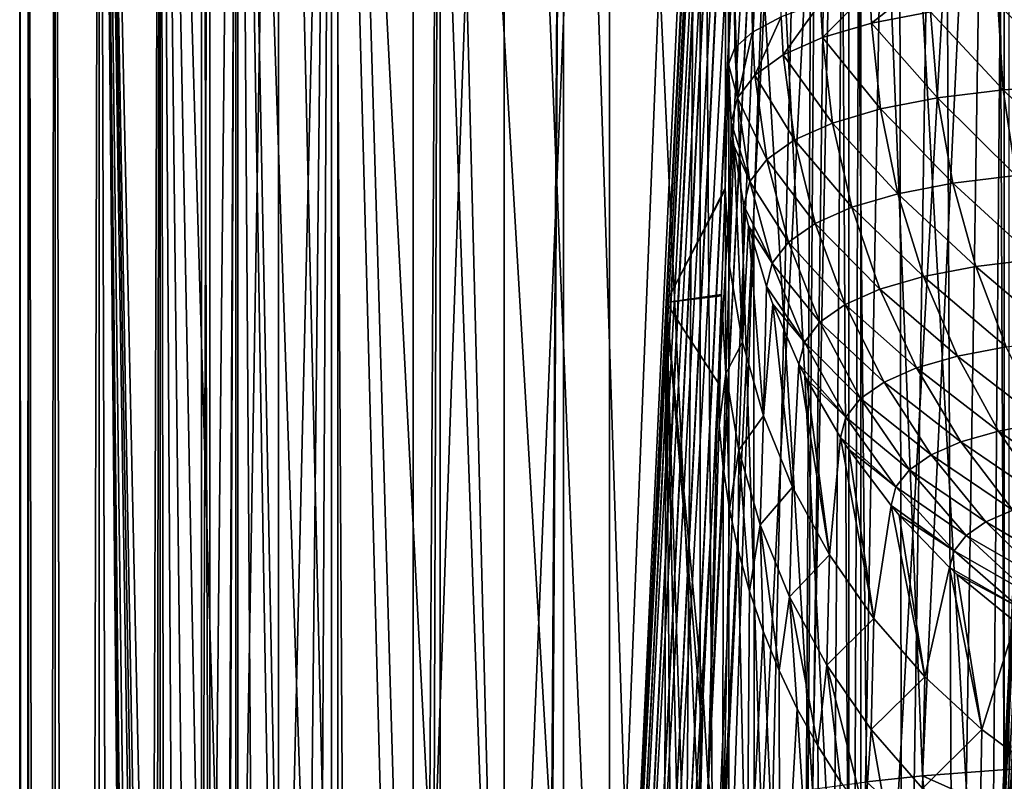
# Model space of a CAD drawing. Header units: metres. Extents: x -24 to 24, y -69 to 184.
# Tile 334 of 656: x -24 to -13, y 125 to 133. Entities that reach past the tile are written whole.
import ezdxf

# ---------------------------------------------------------------- set-up
doc = ezdxf.new("R2010")
doc.units = ezdxf.units.M
for name, color, linetype in [('367', 7, 'CONTINUOUS'), ('369', 7, 'CONTINUOUS'), ('373', 7, 'CONTINUOUS'), ('375', 7, 'CONTINUOUS'), ('378', 7, 'CONTINUOUS'), ('380', 7, 'CONTINUOUS'), ('381', 7, 'CONTINUOUS'), ('382', 7, 'CONTINUOUS'), ('407', 7, 'CONTINUOUS'), ('414', 7, 'CONTINUOUS'), ('436', 7, 'CONTINUOUS'), ('513', 7, 'CONTINUOUS'), ('554', 2, 'CONTINUOUS'), ('563', 2, 'CONTINUOUS')]:
    doc.layers.add(name, color=color, linetype=linetype)

msp = doc.modelspace()

# ---------------------------------------------------------------- linework, layer by layer
at = {"layer": '367'}
for points in [[(-24.25, -68.3), (-24.25, 145.2), (-24.152377, 145.2, -2.173753)], [(-24.152377, -68.3, -2.173753), (-24.25, -68.3), (-24.152377, 145.2, -2.173753)], [(-23.860293, 145.2, -4.330005), (-24.152377, -68.3, -2.173753), (-24.152377, 145.2, -2.173753)], [(-23.860293, -68.3, -4.330005), (-24.152377, -68.3, -2.173753), (-23.860293, 145.2, -4.330005)], [(-23.376099, 145.2, -6.451394), (-23.860293, -68.3, -4.330005), (-23.860293, 145.2, -4.330005)], [(-23.376099, -68.3, -6.451394), (-23.860293, -68.3, -4.330005), (-23.376099, 145.2, -6.451394)], [(-22.703696, 145.2, -8.520839), (-23.376099, -68.3, -6.451394), (-23.376099, 145.2, -6.451394)], [(-22.703696, -68.3, -8.520839), (-23.376099, -68.3, -6.451394), (-22.703696, 145.2, -8.520839)], [(-21.848495, 145.2, -10.521681), (-22.703696, -68.3, -8.520839), (-22.703696, 145.2, -8.520839)], [(-21.848495, -68.3, -10.521681), (-22.703696, -68.3, -8.520839), (-21.848495, 145.2, -10.521681)], [(-20.817383, 145.2, -12.437807), (-21.848495, -68.3, -10.521681), (-21.848495, 145.2, -10.521681)], [(-20.817383, -68.3, -12.437807), (-21.848495, -68.3, -10.521681), (-20.817383, 145.2, -12.437807)], [(-19.618662, 145.2, -14.253792), (-20.817383, -68.3, -12.437807), (-20.817383, 145.2, -12.437807)], [(-19.618662, -68.3, -14.253792), (-20.817383, -68.3, -12.437807), (-19.618662, 145.2, -14.253792)], [(-18.261983, 145.2, -15.955014), (-19.618662, -68.3, -14.253792), (-19.618662, 145.2, -14.253792)], [(-18.261983, -68.3, -15.955014), (-19.618662, -68.3, -14.253792), (-18.261983, 145.2, -15.955014)], [(-16.758269, 145.2, -17.527775), (-18.261983, -68.3, -15.955014), (-18.261983, 145.2, -15.955014)], [(-16.758269, -68.3, -17.527775), (-18.261983, -68.3, -15.955014), (-16.758269, 145.2, -17.527775)], [(-15.119628, 145.2, -18.959413), (-16.758269, -68.3, -17.527775), (-16.758269, 145.2, -17.527775)], [(-15.119628, -68.3, -18.959413), (-16.758269, -68.3, -17.527775), (-15.119628, 145.2, -18.959413)], [(-13.359252, 145.2, -20.238401), (-15.119628, -68.3, -18.959413), (-15.119628, 145.2, -18.959413)], [(-13.359252, -68.3, -20.238401), (-15.119628, -68.3, -18.959413), (-13.359252, 145.2, -20.238401)]]:
    msp.add_3dface(points, dxfattribs=at)
at = {"layer": '369'}
for points in [[(-24.25, 145.2), (-24.25, -68.3), (-24.152377, -68.3, 2.173753)], [(-24.25, 145.2), (-24.152377, -68.3, 2.173753), (-24.152377, 145.2, 2.173753)], [(-24.152377, 145.2, 2.173753), (-23.860293, -68.3, 4.330005), (-23.860293, 145.2, 4.330005)], [(-24.152377, -68.3, 2.173753), (-23.860293, -68.3, 4.330005), (-24.152377, 145.2, 2.173753)], [(-23.860293, 145.2, 4.330005), (-23.376099, -68.3, 6.451393), (-23.376099, 145.2, 6.451394)], [(-23.860293, -68.3, 4.330005), (-23.376099, -68.3, 6.451393), (-23.860293, 145.2, 4.330005)], [(-22.882864, 96.696752, 8.02727), (-23.376099, 145.2, 6.451394), (-22.88287, 93.696747, 8.027252)], [(-22.88287, 99.696742, 8.027252), (-23.376099, 145.2, 6.451394), (-22.882864, 96.696752, 8.02727)], [(-22.88287, 106.484945, 8.027252), (-23.376099, 145.2, 6.451394), (-22.88287, 99.696742, 8.027252)], [(-22.88287, 113.273149, 8.027252), (-23.376099, 145.2, 6.451394), (-22.88287, 106.484945, 8.027252)], [(-22.854055, 114.080936, 8.108925), (-23.376099, 145.2, 6.451394), (-22.88287, 113.273149, 8.027252)], [(-22.821277, 114.777494, 8.20072), (-23.376099, 145.2, 6.451394), (-22.854055, 114.080936, 8.108925)], [(-22.745187, 115.908264, 8.409458), (-23.376099, 145.2, 6.451394), (-22.821277, 114.777494, 8.20072)], [(-22.703696, 145.2, 8.520839), (-23.376099, 145.2, 6.451394), (-22.745187, 115.908264, 8.409458)], [(-23.376099, 145.2, 6.451394), (-22.703696, -68.3, 8.520839), (-22.88287, 93.696747, 8.027252)], [(-23.376099, -68.3, 6.451393), (-22.703696, -68.3, 8.520839), (-23.376099, 145.2, 6.451394)], [(-22.654276, 116.813536, 8.651376), (-22.703696, 145.2, 8.520839), (-22.745187, 115.908264, 8.409458)], [(-22.54273, 117.612972, 8.937999), (-22.703696, 145.2, 8.520839), (-22.654276, 116.813536, 8.651376)], [(-22.398047, 118.395505, 9.294622), (-22.703696, 145.2, 8.520839), (-22.54273, 117.612972, 8.937999)], [(-22.203013, 119.216374, 9.751344), (-22.703696, 145.2, 8.520839), (-22.398047, 118.395505, 9.294622)], [(-21.957068, 120.040086, 10.293185), (-22.703696, 145.2, 8.520839), (-22.203013, 119.216374, 9.751344)], [(-21.848495, 145.2, 10.521681), (-22.703696, 145.2, 8.520839), (-21.957068, 120.040086, 10.293185)], [(-21.678341, 120.788344, 10.867935), (-21.848495, 145.2, 10.521681), (-21.957068, 120.040086, 10.293185)], [(-21.383442, 121.422373, 11.437261), (-21.848495, 145.2, 10.521681), (-21.678341, 120.788344, 10.867935)], [(-21.061058, 121.975867, 12.02058), (-21.848495, 145.2, 10.521681), (-21.383442, 121.422373, 11.437261)], [(-20.817383, 145.2, 12.437807), (-21.848495, 145.2, 10.521681), (-21.061058, 121.975867, 12.02058)], [(-20.68556, 122.488388, 12.655833), (-20.817383, 145.2, 12.437807), (-21.061058, 121.975867, 12.02058)], [(-20.230352, 122.979565, 13.371439), (-20.817383, 145.2, 12.437807), (-20.68556, 122.488388, 12.655833)], [(-19.688746, 123.438694, 14.156828), (-20.817383, 145.2, 12.437807), (-20.230352, 122.979565, 13.371439)], [(-19.618662, 145.2, 14.253792), (-20.817383, 145.2, 12.437807), (-19.688746, 123.438694, 14.156828)], [(-19.072655, 123.843171, 14.976526), (-19.618662, 145.2, 14.253792), (-19.688746, 123.438694, 14.156828)], [(-18.382949, 124.184964, 15.815489), (-19.618662, 145.2, 14.253792), (-19.072655, 123.843171, 14.976526)], [(-18.261983, 145.2, 15.955014), (-19.618662, 145.2, 14.253792), (-18.382949, 124.184964, 15.815489)], [(-17.580781, 124.475772, 16.702653), (-18.261983, 145.2, 15.955014), (-18.382949, 124.184964, 15.815489)], [(-16.758269, 145.2, 17.527775), (-18.261983, 145.2, 15.955014), (-17.580781, 124.475772, 16.702653)], [(-16.624205, 124.72308, 17.65498), (-16.758269, 145.2, 17.527775), (-17.580781, 124.475772, 16.702653)], [(-16.088203, 124.829283, 18.144758), (-16.758269, 145.2, 17.527775), (-16.624205, 124.72308, 17.65498)], [(-15.520808, 124.922682, 18.632418), (-16.758269, 145.2, 17.527775), (-16.088203, 124.829283, 18.144758)], [(-15.119628, 145.2, 18.959413), (-16.758269, 145.2, 17.527775), (-15.520808, 124.922682, 18.632418)], [(-14.926428, 125.002954, 19.111888), (-15.119628, 145.2, 18.959413), (-15.520808, 124.922682, 18.632418)], [(-14.308195, 125.070032, 19.579021), (-15.119628, 145.2, 18.959413), (-14.926428, 125.002954, 19.111888)], [(-13.359252, 145.2, 20.238401), (-15.119628, 145.2, 18.959413), (-14.308195, 125.070032, 19.579021)], [(-12.996919, 125.167493, 20.472973), (-13.359252, 145.2, 20.238401), (-14.308195, 125.070032, 19.579021)]]:
    msp.add_3dface(points, dxfattribs=at)
at = {"layer": '373'}
for points in [[(-13.178597, 145.835987, 237.207629), (-13.373426, 116.609861, 29.29012), (-13.504518, 145.774018, 236.829209)], [(-13.504518, 145.774018, 236.829209), (-13.957038, 116.536898, 28.885612), (-14.08917, 145.64426, 236.021891)], [(-13.373426, 116.609861, 29.29012), (-13.957038, 116.536898, 28.885612), (-13.504518, 145.774018, 236.829209)], [(-14.08917, 145.64426, 236.021891), (-14.528936, 116.461188, 28.46401), (-14.578898, 145.508232, 235.154926)], [(-13.957038, 116.536898, 28.885612), (-14.528936, 116.461188, 28.46401), (-14.08917, 145.64426, 236.021891)], [(-14.578898, 145.508232, 235.154926), (-15.087403, 116.382997, 28.026553), (-14.967473, 145.367971, 234.239448)], [(-14.528936, 116.461188, 28.46401), (-15.087403, 116.382997, 28.026553), (-14.578898, 145.508232, 235.154926)], [(-14.967473, 145.367971, 234.239448), (-15.087403, 116.382997, 28.026553), (-15.250254, 145.225434, 233.28667)], [(-15.250254, 145.225434, 233.28667), (-15.631175, 116.302557, 27.574269), (-15.423542, 145.082791, 232.30992)], [(-15.087403, 116.382997, 28.026553), (-15.631175, 116.302557, 27.574269), (-15.250254, 145.225434, 233.28667)], [(-15.423542, 145.082791, 232.30992), (-15.631175, 116.302557, 27.574269), (-15.485821, 144.942367, 231.324587)], [(-15.485821, 144.942367, 231.324587), (-16.159353, 116.220063, 27.108005), (-16.165378, 131.268063, 134.181485)], [(-15.631175, 116.302557, 27.574269), (-16.159353, 116.220063, 27.108005), (-15.485821, 144.942367, 231.324587)], [(-16.671336, 116.135686, 26.628467), (-16.844891, 117.593718, 37.044727), (-16.165378, 131.268063, 134.181485)], [(-16.159353, 116.220063, 27.108005), (-16.671336, 116.135686, 26.628467), (-16.165378, 131.268063, 134.181485)]]:
    msp.add_3dface(points, dxfattribs=at)
at = {"layer": '375'}
for points in [[(-16.482087, 131.536884, 227.565768), (-16.454825, 143.952573, 231.470675), (-17.133023, 130.278312, 134.327566)], [(-16.443981, 132.899942, 233.024021), (-16.454825, 143.952573, 231.470675), (-16.482087, 131.536884, 227.565768)], [(-16.482636, 131.518891, 227.487232), (-16.482087, 131.536884, 227.565768), (-17.133023, 130.278312, 134.327566)], [(-16.521164, 130.365348, 221.968568), (-16.482636, 131.518891, 227.487232), (-17.133023, 130.278312, 134.327566)], [(-16.521733, 130.349914, 221.886979), (-16.521164, 130.365348, 221.968568), (-17.133023, 130.278312, 134.327566)], [(-16.56109, 129.39439, 216.249646), (-16.521733, 130.349914, 221.886979), (-17.133023, 130.278312, 134.327566)], [(-17.811177, 116.604012, 37.190803), (-17.169723, 116.488534, 129.070771), (-17.133023, 130.278312, 134.327566)], [(-17.169723, 116.488534, 129.070771), (-17.047132, 119.090624, 146.630323), (-17.133023, 130.278312, 134.327566)], [(-17.047132, 119.090624, 146.630323), (-16.94046, 121.347673, 161.909816), (-17.133023, 130.278312, 134.327566)], [(-16.94046, 121.347673, 161.909816), (-16.884924, 122.521327, 169.864547), (-17.133023, 130.278312, 134.327566)], [(-16.884924, 122.521327, 169.864547), (-16.738541, 125.611384, 190.832037), (-17.133023, 130.278312, 134.327566)], [(-16.738541, 125.611384, 190.832037), (-16.722749, 125.945672, 193.094112), (-17.133023, 130.278312, 134.327566)], [(-16.722749, 125.945672, 193.094112), (-16.56109, 129.39439, 216.249646), (-17.133023, 130.278312, 134.327566)]]:
    msp.add_3dface(points, dxfattribs=at)
at = {"layer": '378'}
for points in [[(-16.384888, 144.109479, 232.573072), (-16.180635, 133.254874, 235.207778), (-16.191222, 144.26779, 233.660955)], [(-16.180635, 133.254874, 235.207778), (-15.865858, 133.420726, 236.265658), (-16.191222, 144.26779, 233.660955)], [(-16.454825, 143.952573, 231.470675), (-16.374158, 133.080319, 234.122349), (-16.384888, 144.109479, 232.573072)], [(-16.374158, 133.080319, 234.122349), (-16.180635, 133.254874, 235.207778), (-16.384888, 144.109479, 232.573072)], [(-16.454825, 143.952573, 231.470675), (-16.443981, 132.899942, 233.024021), (-16.374158, 133.080319, 234.122349)]]:
    msp.add_3dface(points, dxfattribs=at)
at = {"layer": '380'}
for points in [[(-16.56109, 129.39439, 216.249646), (-16.722749, 125.945672, 193.094112), (-16.669387, 125.014095, 193.096416)], [(-16.546772, 128.9294, 216.319431), (-16.56109, 129.39439, 216.249646), (-16.669387, 125.014095, 193.096416)], [(-16.504842, 128.466018, 216.388781), (-16.546772, 128.9294, 216.319431), (-16.669387, 125.014095, 193.096416)], [(-16.509139, 124.113856, 193.228351), (-16.504842, 128.466018, 216.388781), (-16.669387, 125.014095, 193.096416)], [(-16.435447, 128.005845, 216.457457), (-16.504842, 128.466018, 216.388781), (-16.509139, 124.113856, 193.228351)], [(-16.338825, 127.550474, 216.525222), (-16.435447, 128.005845, 216.457457), (-16.509139, 124.113856, 193.228351)], [(-16.245065, 123.237791, 193.355989), (-16.338825, 127.550474, 216.525222), (-16.509139, 124.113856, 193.228351)], [(-16.215311, 127.101479, 216.59184), (-16.338825, 127.550474, 216.525222), (-16.245065, 123.237791, 193.355989)], [(-16.065332, 126.660412, 216.657082), (-16.215311, 127.101479, 216.59184), (-16.245065, 123.237791, 193.355989)], [(-15.880687, 122.397583, 193.477627), (-16.065332, 126.660412, 216.657082), (-16.245065, 123.237791, 193.355989)], [(-15.889407, 126.228797, 216.720722), (-16.065332, 126.660412, 216.657082), (-15.880687, 122.397583, 193.477627)], [(-15.688143, 125.808129, 216.782541), (-15.889407, 126.228797, 216.720722), (-15.880687, 122.397583, 193.477627)], [(-16.669387, 125.014095, 193.096416), (-16.722749, 125.945672, 193.094112), (-16.833521, 121.563278, 169.656916)], [(-16.722749, 125.945672, 193.094112), (-16.738541, 125.611384, 190.832037), (-16.833521, 121.563278, 169.656916)], [(-15.420865, 121.604438, 193.591643), (-15.688143, 125.808129, 216.782541), (-15.880687, 122.397583, 193.477627)], [(-15.462238, 125.39986, 216.842323), (-15.688143, 125.808129, 216.782541), (-15.420865, 121.604438, 193.591643)], [(-16.738541, 125.611384, 190.832037), (-16.884924, 122.521327, 169.864547), (-16.833521, 121.563278, 169.656916)], [(-15.212471, 125.005404, 216.899863), (-15.462238, 125.39986, 216.842323), (-15.420865, 121.604438, 193.591643)], [(-16.674746, 120.667027, 169.787875), (-16.669387, 125.014095, 193.096416), (-16.833521, 121.563278, 169.656916)], [(-16.509139, 124.113856, 193.228351), (-16.669387, 125.014095, 193.096416), (-16.674746, 120.667027, 169.787875)]]:
    msp.add_3dface(points, dxfattribs=at)
at = {"layer": '381'}
for points in [[(-16.443981, 132.899942, 233.024021), (-16.482087, 131.536884, 227.565768), (-16.434465, 130.676191, 227.679127)], [(-16.443981, 132.899942, 233.024021), (-16.434465, 130.676191, 227.679127), (-16.415042, 132.257524, 233.197492)], [(-16.415042, 132.257524, 233.197492), (-16.434465, 130.676191, 227.679127), (-16.388302, 132.00424, 233.265779)], [(-16.434465, 130.676191, 227.679127), (-16.293196, 129.843496, 227.868716), (-16.388302, 132.00424, 233.265779)], [(-16.388302, 132.00424, 233.265779), (-16.293196, 129.843496, 227.868716), (-16.27736, 131.345683, 233.44304)], [(-16.482636, 131.518891, 227.487232), (-16.521164, 130.365348, 221.968568), (-16.473434, 129.49733, 222.047135)], [(-16.482087, 131.536884, 227.565768), (-16.482636, 131.518891, 227.487232), (-16.434465, 130.676191, 227.679127)], [(-16.482636, 131.518891, 227.487232), (-16.473434, 129.49733, 222.047135), (-16.434465, 130.676191, 227.679127)], [(-16.27736, 131.345683, 233.44304), (-16.293196, 129.843496, 227.868716), (-16.225399, 131.120626, 233.50352)], [(-16.293196, 129.843496, 227.868716), (-16.060487, 129.030415, 228.053178), (-16.225399, 131.120626, 233.50352)], [(-16.225399, 131.120626, 233.50352), (-16.060487, 129.030415, 228.053178), (-16.028214, 130.455958, 233.681831)], [(-16.434465, 130.676191, 227.679127), (-16.473434, 129.49733, 222.047135), (-16.293196, 129.843496, 227.868716)], [(-16.028214, 130.455958, 233.681831), (-16.060487, 129.030415, 228.053178), (-15.95747, 130.261029, 233.734034)], [(-16.521733, 130.349914, 221.886979), (-16.56109, 129.39439, 216.249646), (-16.546772, 128.9294, 216.319431)], [(-16.521733, 130.349914, 221.886979), (-16.546772, 128.9294, 216.319431), (-16.473434, 129.49733, 222.047135)], [(-16.521164, 130.365348, 221.968568), (-16.521733, 130.349914, 221.886979), (-16.473434, 129.49733, 222.047135)], [(-16.060487, 129.030415, 228.053178), (-15.739062, 128.246466, 228.230354), (-15.95747, 130.261029, 233.734034)], [(-15.95747, 130.261029, 233.734034), (-15.739062, 128.246466, 228.230354), (-15.671148, 129.601011, 233.910466)], [(-16.473434, 129.49733, 222.047135), (-16.331344, 128.654907, 222.205285), (-16.293196, 129.843496, 227.868716)], [(-16.293196, 129.843496, 227.868716), (-16.331344, 128.654907, 222.205285), (-16.060487, 129.030415, 228.053178)], [(-15.739062, 128.246466, 228.230354), (-15.332686, 127.500827, 228.398168), (-15.671148, 129.601011, 233.910466)], [(-15.671148, 129.601011, 233.910466), (-15.332686, 127.500827, 228.398168), (-15.588131, 129.43705, 233.954212)], [(-16.546772, 128.9294, 216.319431), (-16.504842, 128.466018, 216.388781), (-16.473434, 129.49733, 222.047135)], [(-16.504842, 128.466018, 216.388781), (-16.435447, 128.005845, 216.457457), (-16.473434, 129.49733, 222.047135)], [(-16.473434, 129.49733, 222.047135), (-16.435447, 128.005845, 216.457457), (-16.331344, 128.654907, 222.205285)], [(-15.588131, 129.43705, 233.954212), (-15.332686, 127.500827, 228.398168), (-15.211245, 128.793006, 234.125692)], [(-16.331344, 128.654907, 222.205285), (-16.097142, 127.832476, 222.359015), (-16.060487, 129.030415, 228.053178)], [(-16.060487, 129.030415, 228.053178), (-16.097142, 127.832476, 222.359015), (-15.739062, 128.246466, 228.230354)], [(-15.332686, 127.500827, 228.398168), (-14.846114, 126.802228, 228.554656), (-15.211245, 128.793006, 234.125692)], [(-15.211245, 128.793006, 234.125692), (-14.846114, 126.802228, 228.554656), (-15.122368, 128.659811, 234.16108)], [(-16.435447, 128.005845, 216.457457), (-16.338825, 127.550474, 216.525222), (-16.331344, 128.654907, 222.205285)], [(-16.338825, 127.550474, 216.525222), (-16.215311, 127.101479, 216.59184), (-16.331344, 128.654907, 222.205285)], [(-16.331344, 128.654907, 222.205285), (-16.215311, 127.101479, 216.59184), (-16.097142, 127.832476, 222.359015)], [(-15.122368, 128.659811, 234.16108), (-14.846114, 126.802228, 228.554656), (-14.655047, 128.043443, 234.324447)], [(-16.097142, 127.832476, 222.359015), (-15.77359, 127.039736, 222.506512), (-15.739062, 128.246466, 228.230354)], [(-15.739062, 128.246466, 228.230354), (-15.77359, 127.039736, 222.506512), (-15.332686, 127.500827, 228.398168)], [(-14.846114, 126.802228, 228.554656), (-14.285045, 126.158848, 228.697987), (-14.655047, 128.043443, 234.324447)], [(-14.655047, 128.043443, 234.324447), (-14.285045, 126.158848, 228.697987), (-14.566467, 127.939802, 234.351847)], [(-14.566467, 127.939802, 234.351847), (-14.285045, 126.158848, 228.697987), (-14.010471, 127.362986, 234.503902)], [(-16.215311, 127.101479, 216.59184), (-16.065332, 126.660412, 216.657082), (-16.097142, 127.832476, 222.359015)], [(-16.097142, 127.832476, 222.359015), (-15.889407, 126.228797, 216.720722), (-15.77359, 127.039736, 222.506512)], [(-16.065332, 126.660412, 216.657082), (-15.889407, 126.228797, 216.720722), (-16.097142, 127.832476, 222.359015)], [(-15.77359, 127.039736, 222.506512), (-15.364506, 126.286038, 222.646036), (-15.332686, 127.500827, 228.398168)], [(-15.332686, 127.500827, 228.398168), (-15.364506, 126.286038, 222.646036), (-14.846114, 126.802228, 228.554656)], [(-14.285045, 126.158848, 228.697987), (-13.656045, 125.578219, 228.826482), (-14.010471, 127.362986, 234.503902)], [(-14.010471, 127.362986, 234.503902), (-13.656045, 125.578219, 228.826482), (-13.927931, 127.286742, 234.523937)], [(-13.927931, 127.286742, 234.523937), (-13.656045, 125.578219, 228.826482), (-13.286687, 126.761318, 234.661504)], [(-15.889407, 126.228797, 216.720722), (-15.688143, 125.808129, 216.782541), (-15.77359, 127.039736, 222.506512)], [(-15.77359, 127.039736, 222.506512), (-15.462238, 125.39986, 216.842323), (-15.364506, 126.286038, 222.646036)], [(-15.688143, 125.808129, 216.782541), (-15.462238, 125.39986, 216.842323), (-15.77359, 127.039736, 222.506512)], [(-15.364506, 126.286038, 222.646036), (-14.874713, 125.580273, 222.775942), (-14.846114, 126.802228, 228.554656)], [(-14.846114, 126.802228, 228.554656), (-14.874713, 125.580273, 222.775942), (-14.285045, 126.158848, 228.697987)], [(-13.656045, 125.578219, 228.826482), (-12.966481, 125.067138, 228.938637), (-13.286687, 126.761318, 234.661504)], [(-15.462238, 125.39986, 216.842323), (-15.212471, 125.005404, 216.899863), (-15.364506, 126.286038, 222.646036)], [(-15.364506, 126.286038, 222.646036), (-14.939706, 124.626123, 216.954962), (-14.874713, 125.580273, 222.775942)], [(-15.212471, 125.005404, 216.899863), (-14.939706, 124.626123, 216.954962), (-15.364506, 126.286038, 222.646036)], [(-14.874713, 125.580273, 222.775942), (-14.30999, 124.930764, 222.894698), (-14.285045, 126.158848, 228.697987)], [(-14.285045, 126.158848, 228.697987), (-14.30999, 124.930764, 222.894698), (-13.656045, 125.578219, 228.826482)], [(-14.939706, 124.626123, 216.954962), (-14.644887, 124.263329, 217.007429), (-14.874713, 125.580273, 222.775942)], [(-14.874713, 125.580273, 222.775942), (-14.644887, 124.263329, 217.007429), (-14.30999, 124.930764, 222.894698)], [(-14.30999, 124.930764, 222.894698), (-13.676997, 124.345172, 223.000903), (-13.656045, 125.578219, 228.826482)], [(-13.656045, 125.578219, 228.826482), (-13.676997, 124.345172, 223.000903), (-12.966481, 125.067138, 228.938637)], [(-13.676997, 124.345172, 223.000903), (-12.983201, 123.830405, 223.093303), (-12.966481, 125.067138, 228.938637)]]:
    msp.add_3dface(points, dxfattribs=at)
at = {"layer": '382'}
for points in [[(-14.2396, 133.84923, 239.146006), (-14.889095, 133.719739, 238.24751), (-14.869857, 133.352371, 238.312529)], [(-14.223048, 133.478316, 239.204232), (-14.2396, 133.84923, 239.146006), (-14.869857, 133.352371, 238.312529)], [(-14.889095, 133.719739, 238.24751), (-15.433522, 133.576383, 237.283267), (-15.412021, 133.193194, 237.358856)], [(-14.869857, 133.352371, 238.312529), (-14.889095, 133.719739, 238.24751), (-15.412021, 133.193194, 237.358856)], [(-15.433522, 133.576383, 237.283267), (-15.865858, 133.420726, 236.265658), (-15.841981, 133.00194, 236.356361)], [(-15.412021, 133.193194, 237.358856), (-15.433522, 133.576383, 237.283267), (-15.841981, 133.00194, 236.356361)], [(-13.480302, 133.570224, 240.021331), (-14.223048, 133.478316, 239.204232), (-13.419851, 132.618911, 240.066636)], [(-12.652137, 133.628087, 240.753121), (-13.480302, 133.570224, 240.021331), (-12.613744, 132.674853, 240.777084)], [(-12.613744, 132.674853, 240.777084), (-13.480302, 133.570224, 240.021331), (-13.419851, 132.618911, 240.066636)], [(-14.223048, 133.478316, 239.204232), (-14.869857, 133.352371, 238.312529), (-14.142839, 132.529906, 239.27343)], [(-13.419851, 132.618911, 240.066636), (-14.223048, 133.478316, 239.204232), (-14.142839, 132.529906, 239.27343)], [(-15.865858, 133.420726, 236.265658), (-16.180635, 133.254874, 235.207778), (-16.154595, 132.780448, 235.318747)], [(-15.841981, 133.00194, 236.356361), (-15.865858, 133.420726, 236.265658), (-16.154595, 132.780448, 235.318747)], [(-14.869857, 133.352371, 238.312529), (-15.412021, 133.193194, 237.358856), (-14.772481, 132.407843, 238.407856)], [(-14.142839, 132.529906, 239.27343), (-14.869857, 133.352371, 238.312529), (-14.772481, 132.407843, 238.407856)], [(-16.180635, 133.254874, 235.207778), (-16.374158, 133.080319, 234.122349), (-16.346026, 132.531116, 234.260405)], [(-16.154595, 132.780448, 235.318747), (-16.180635, 133.254874, 235.207778), (-16.346026, 132.531116, 234.260405)], [(-15.412021, 133.193194, 237.358856), (-15.841981, 133.00194, 236.356361), (-15.300305, 132.253503, 237.482166)], [(-14.772481, 132.407843, 238.407856), (-15.412021, 133.193194, 237.358856), (-15.300305, 132.253503, 237.482166)], [(-16.374158, 133.080319, 234.122349), (-16.443981, 132.899942, 233.024021), (-16.346026, 132.531116, 234.260405)], [(-15.841981, 133.00194, 236.356361), (-16.154595, 132.780448, 235.318747), (-15.718955, 132.068005, 236.509112)], [(-15.300305, 132.253503, 237.482166), (-15.841981, 133.00194, 236.356361), (-15.718955, 132.068005, 236.509112)], [(-16.443981, 132.899942, 233.024021), (-16.415042, 132.257524, 233.197492), (-16.346026, 132.531116, 234.260405)], [(-16.154595, 132.780448, 235.318747), (-16.346026, 132.531116, 234.260405), (-16.023422, 131.853128, 235.501984)], [(-15.718955, 132.068005, 236.509112), (-16.154595, 132.780448, 235.318747), (-16.023422, 131.853128, 235.501984)], [(-13.419851, 132.618911, 240.066636), (-14.142839, 132.529906, 239.27343), (-13.280168, 131.67557, 240.030592)], [(-12.613744, 132.674853, 240.777084), (-13.419851, 132.618911, 240.066636), (-12.505212, 131.728994, 240.711687)], [(-12.505212, 131.728994, 240.711687), (-13.419851, 132.618911, 240.066636), (-13.280168, 131.67557, 240.030592)], [(-16.346026, 132.531116, 234.260405), (-16.415042, 132.257524, 233.197492), (-16.209963, 131.611197, 234.474736)], [(-16.023422, 131.853128, 235.501984), (-16.346026, 132.531116, 234.260405), (-16.209963, 131.611197, 234.474736)], [(-14.142839, 132.529906, 239.27343), (-14.772481, 132.407843, 238.407856), (-13.97524, 131.590435, 239.270226)], [(-13.280168, 131.67557, 240.030592), (-14.142839, 132.529906, 239.27343), (-13.97524, 131.590435, 239.270226)], [(-14.772481, 132.407843, 238.407856), (-15.300305, 132.253503, 237.482166), (-14.580609, 131.473596, 238.440542)], [(-13.97524, 131.590435, 239.270226), (-14.772481, 132.407843, 238.407856), (-14.580609, 131.473596, 238.440542)], [(-16.415042, 132.257524, 233.197492), (-16.388302, 132.00424, 233.265779), (-16.209963, 131.611197, 234.474736)], [(-15.300305, 132.253503, 237.482166), (-15.718955, 132.068005, 236.509112), (-15.088138, 131.3258, 237.553273)], [(-14.580609, 131.473596, 238.440542), (-15.300305, 132.253503, 237.482166), (-15.088138, 131.3258, 237.553273)], [(-15.718955, 132.068005, 236.509112), (-16.023422, 131.853128, 235.501984), (-15.490757, 131.148117, 236.620628)], [(-15.088138, 131.3258, 237.553273), (-15.718955, 132.068005, 236.509112), (-15.490757, 131.148117, 236.620628)], [(-16.388302, 132.00424, 233.265779), (-16.27736, 131.345683, 233.44304), (-16.209963, 131.611197, 234.474736)], [(-16.023422, 131.853128, 235.501984), (-16.209963, 131.611197, 234.474736), (-15.783646, 130.94225, 235.655324)], [(-15.490757, 131.148117, 236.620628), (-16.023422, 131.853128, 235.501984), (-15.783646, 130.94225, 235.655324)], [(-13.280168, 131.67557, 240.030592), (-13.97524, 131.590435, 239.270226), (-13.063241, 130.753625, 239.913711)], [(-16.209963, 131.611197, 234.474736), (-16.27736, 131.345683, 233.44304), (-15.963194, 130.710423, 234.670722)], [(-15.783646, 130.94225, 235.655324), (-16.209963, 131.611197, 234.474736), (-15.963194, 130.710423, 234.670722)], [(-13.97524, 131.590435, 239.270226), (-14.580609, 131.473596, 238.440542), (-13.722637, 130.673273, 239.194663)], [(-13.063241, 130.753625, 239.913711), (-13.97524, 131.590435, 239.270226), (-13.722637, 130.673273, 239.194663)], [(-14.580609, 131.473596, 238.440542), (-15.088138, 131.3258, 237.553273), (-14.296973, 130.562924, 238.410122)], [(-13.722637, 130.673273, 239.194663), (-14.580609, 131.473596, 238.440542), (-14.296973, 130.562924, 238.410122)], [(-16.27736, 131.345683, 233.44304), (-16.225399, 131.120626, 233.50352), (-15.963194, 130.710423, 234.670722)], [(-15.088138, 131.3258, 237.553273), (-15.490757, 131.148117, 236.620628), (-14.778539, 130.423285, 237.571166)], [(-14.296973, 130.562924, 238.410122), (-15.088138, 131.3258, 237.553273), (-14.778539, 130.423285, 237.571166)], [(-16.225399, 131.120626, 233.50352), (-16.028214, 130.455958, 233.681831), (-15.963194, 130.710423, 234.670722)], [(-15.490757, 131.148117, 236.620628), (-15.783646, 130.94225, 235.655324), (-15.160634, 130.255367, 236.689319)], [(-14.778539, 130.423285, 237.571166), (-15.490757, 131.148117, 236.620628), (-15.160634, 130.255367, 236.689319)], [(-15.783646, 130.94225, 235.655324), (-15.963194, 130.710423, 234.670722), (-15.438677, 130.060776, 235.776586)], [(-15.160634, 130.255367, 236.689319), (-15.783646, 130.94225, 235.655324), (-15.438677, 130.060776, 235.776586)], [(-13.063241, 130.753625, 239.913711), (-13.722637, 130.673273, 239.194663), (-12.772157, 129.866195, 239.717657)], [(-15.963194, 130.710423, 234.670722), (-16.028214, 130.455958, 233.681831), (-15.609231, 129.841612, 234.845576)], [(-15.438677, 130.060776, 235.776586), (-15.963194, 130.710423, 234.670722), (-15.609231, 129.841612, 234.845576)], [(-13.722637, 130.673273, 239.194663), (-14.296973, 130.562924, 238.410122), (-13.388624, 129.79147, 239.047819)], [(-12.772157, 129.866195, 239.717657), (-13.722637, 130.673273, 239.194663), (-13.388624, 129.79147, 239.047819)], [(-14.296973, 130.562924, 238.410122), (-14.778539, 130.423285, 237.571166), (-13.925608, 129.688786, 238.31703)], [(-13.388624, 129.79147, 239.047819), (-14.296973, 130.562924, 238.410122), (-13.925608, 129.688786, 238.31703)], [(-16.028214, 130.455958, 233.681831), (-15.95747, 130.261029, 233.734034), (-15.609231, 129.841612, 234.845576)], [(-14.778539, 130.423285, 237.571166), (-15.160634, 130.255367, 236.689319), (-14.375914, 129.558801, 237.53559)], [(-13.925608, 129.688786, 238.31703), (-14.778539, 130.423285, 237.571166), (-14.375914, 129.558801, 237.53559)], [(-15.95747, 130.261029, 233.734034), (-15.671148, 129.601011, 233.910466), (-15.609231, 129.841612, 234.845576)], [(-15.160634, 130.255367, 236.689319), (-15.438677, 130.060776, 235.776586), (-14.733283, 129.402457, 236.71421)], [(-14.375914, 129.558801, 237.53559), (-15.160634, 130.255367, 236.689319), (-14.733283, 129.402457, 236.71421)], [(-15.438677, 130.060776, 235.776586), (-15.609231, 129.841612, 234.845576), (-14.993424, 129.22125, 235.864043)], [(-14.733283, 129.402457, 236.71421), (-15.438677, 130.060776, 235.776586), (-14.993424, 129.22125, 235.864043)], [(-15.609231, 129.841612, 234.845576), (-15.671148, 129.601011, 233.910466), (-15.153111, 129.017127, 234.996809)], [(-14.993424, 129.22125, 235.864043), (-15.609231, 129.841612, 234.845576), (-15.153111, 129.017127, 234.996809)], [(-13.388624, 129.79147, 239.047819), (-13.925608, 129.688786, 238.31703), (-12.977954, 128.957575, 238.831781)], [(-13.925608, 129.688786, 238.31703), (-14.375914, 129.558801, 237.53559), (-13.4718, 128.86362, 238.162589)], [(-12.977954, 128.957575, 238.831781), (-13.925608, 129.688786, 238.31703), (-13.4718, 128.86362, 238.162589)], [(-15.671148, 129.601011, 233.910466), (-15.588131, 129.43705, 233.954212), (-15.153111, 129.017127, 234.996809)], [(-14.375914, 129.558801, 237.53559), (-14.733283, 129.402457, 236.71421), (-13.885993, 128.744649, 237.447051)], [(-13.4718, 128.86362, 238.162589), (-14.375914, 129.558801, 237.53559), (-13.885993, 128.744649, 237.447051)], [(-15.588131, 129.43705, 233.954212), (-15.211245, 128.793006, 234.125692), (-15.153111, 129.017127, 234.996809)], [(-14.733283, 129.402457, 236.71421), (-14.993424, 129.22125, 235.864043), (-14.214785, 128.601526, 236.694946)], [(-13.885993, 128.744649, 237.447051), (-14.733283, 129.402457, 236.71421), (-14.214785, 128.601526, 236.694946)], [(-14.993424, 129.22125, 235.864043), (-15.153111, 129.017127, 234.996809), (-14.454223, 128.435616, 235.916452)], [(-14.214785, 128.601526, 236.694946), (-14.993424, 129.22125, 235.864043), (-14.454223, 128.435616, 235.916452)], [(-15.153111, 129.017127, 234.996809), (-15.211245, 128.793006, 234.125692), (-14.601324, 128.2487, 235.122269)], [(-14.454223, 128.435616, 235.916452), (-15.153111, 129.017127, 234.996809), (-14.601324, 128.2487, 235.122269)], [(-12.977954, 128.957575, 238.831781), (-13.4718, 128.86362, 238.162589), (-12.49647, 128.183454, 238.549624)], [(-13.4718, 128.86362, 238.162589), (-13.885993, 128.744649, 237.447051), (-12.942004, 128.099168, 237.948998)], [(-12.49647, 128.183454, 238.549624), (-13.4718, 128.86362, 238.162589), (-12.942004, 128.099168, 237.948998)], [(-15.211245, 128.793006, 234.125692), (-15.122368, 128.659811, 234.16108), (-14.601324, 128.2487, 235.122269)], [(-13.885993, 128.744649, 237.447051), (-14.214785, 128.601526, 236.694946), (-13.315746, 127.992415, 237.30681)], [(-12.942004, 128.099168, 237.948998), (-13.885993, 128.744649, 237.447051), (-13.315746, 127.992415, 237.30681)], [(-15.122368, 128.659811, 234.16108), (-14.655047, 128.043443, 234.324447), (-14.601324, 128.2487, 235.122269)], [(-14.214785, 128.601526, 236.694946), (-14.454223, 128.435616, 235.916452), (-13.612519, 127.86397, 236.6318)], [(-13.315746, 127.992415, 237.30681), (-14.214785, 128.601526, 236.694946), (-13.612519, 127.86397, 236.6318)], [(-14.454223, 128.435616, 235.916452), (-14.601324, 128.2487, 235.122269), (-13.828748, 127.715056, 235.933066)], [(-13.612519, 127.86397, 236.6318), (-14.454223, 128.435616, 235.916452), (-13.828748, 127.715056, 235.933066)], [(-14.601324, 128.2487, 235.122269), (-14.655047, 128.043443, 234.324447), (-13.961722, 127.547266, 235.220171)], [(-13.828748, 127.715056, 235.933066), (-14.601324, 128.2487, 235.122269), (-13.961722, 127.547266, 235.220171)], [(-14.655047, 128.043443, 234.324447), (-14.566467, 127.939802, 234.351847), (-13.961722, 127.547266, 235.220171)], [(-14.566467, 127.939802, 234.351847), (-14.010471, 127.362986, 234.503902), (-13.961722, 127.547266, 235.220171)], [(-13.315746, 127.992415, 237.30681), (-13.612519, 127.86397, 236.6318), (-12.673289, 127.312802, 237.116861)], [(-13.612519, 127.86397, 236.6318), (-13.828748, 127.715056, 235.933066), (-12.935055, 127.200284, 236.525673)], [(-12.673289, 127.312802, 237.116861), (-13.612519, 127.86397, 236.6318), (-12.935055, 127.200284, 236.525673)], [(-13.828748, 127.715056, 235.933066), (-13.961722, 127.547266, 235.220171), (-13.125898, 127.069822, 235.913649)], [(-12.935055, 127.200284, 236.525673), (-13.828748, 127.715056, 235.933066), (-13.125898, 127.069822, 235.913649)], [(-13.961722, 127.547266, 235.220171), (-14.010471, 127.362986, 234.503902), (-13.243407, 126.922805, 235.289122)], [(-13.125898, 127.069822, 235.913649), (-13.961722, 127.547266, 235.220171), (-13.243407, 126.922805, 235.289122)], [(-14.010471, 127.362986, 234.503902), (-13.927931, 127.286742, 234.523937), (-13.243407, 126.922805, 235.289122)], [(-13.927931, 127.286742, 234.523937), (-13.286687, 126.761318, 234.661504), (-13.243407, 126.922805, 235.289122)]]:
    msp.add_3dface(points, dxfattribs=at)
at = {"layer": '407'}
for points in [[(-12.996919, 125.167493, 20.472973), (-14.308195, 125.070032, 19.579021), (-12.974537, 124.472091, 20.515938)], [(-14.308195, 125.070032, 19.579021), (-14.926428, 125.002954, 19.111888), (-14.240614, 124.373533, 19.657036)], [(-14.308195, 125.070032, 19.579021), (-14.240614, 124.373533, 19.657036), (-12.974537, 124.472091, 20.515938)]]:
    msp.add_3dface(points, dxfattribs=at)
at = {"layer": '414'}
for points in [[(-17.384444, 117.41594, 37.073522), (-15.865059, 144.856053, 231.339384), (-17.217322, 117.509296, 37.059212)], [(-16.026699, 144.765466, 231.353264), (-15.865059, 144.856053, 231.339384), (-17.384444, 117.41594, 37.073522)], [(-17.217322, 117.509296, 37.059212), (-15.67907, 144.917814, 231.329393), (-17.035234, 117.569292, 37.049495)], [(-15.859105, 144.858676, 231.338974), (-15.67907, 144.917814, 231.329393), (-17.217322, 117.509296, 37.059212)], [(-15.865059, 144.856053, 231.339384), (-15.859105, 144.858676, 231.338974), (-17.217322, 117.509296, 37.059212)], [(-15.67907, 144.917814, 231.329393), (-15.676563, 144.918379, 231.329295), (-17.035234, 117.569292, 37.049495)], [(-15.676563, 144.918379, 231.329295), (-16.844891, 117.593718, 37.044727), (-17.035234, 117.569292, 37.049495)], [(-16.844891, 117.593718, 37.044727), (-15.676563, 144.918379, 231.329295), (-16.165378, 131.268063, 134.181485)], [(-15.485821, 144.942367, 231.324587), (-16.165378, 131.268063, 134.181485), (-15.676563, 144.918379, 231.329295)], [(-17.530442, 117.292665, 37.091895), (-16.035253, 144.759503, 231.354163), (-17.384444, 117.41594, 37.073522)], [(-16.173145, 144.642195, 231.371638), (-16.035253, 144.759503, 231.354163), (-17.530442, 117.292665, 37.091895)], [(-16.035253, 144.759503, 231.354163), (-16.026699, 144.765466, 231.353264), (-17.384444, 117.41594, 37.073522)], [(-17.649936, 117.144013, 37.113657), (-16.183097, 144.631881, 231.373159), (-17.530442, 117.292665, 37.091895)], [(-16.293029, 144.493422, 231.393416), (-16.183097, 144.631881, 231.373159), (-17.649936, 117.144013, 37.113657)], [(-16.183097, 144.631881, 231.373159), (-16.173145, 144.642195, 231.371638), (-17.530442, 117.292665, 37.091895)], [(-17.738523, 116.975462, 37.138003), (-16.3029, 144.478102, 231.395641), (-17.649936, 117.144013, 37.113657)], [(-16.381917, 144.324648, 231.417793), (-16.3029, 144.478102, 231.395641), (-17.738523, 116.975462, 37.138003)], [(-16.3029, 144.478102, 231.395641), (-16.293029, 144.493422, 231.393416), (-17.649936, 117.144013, 37.113657)], [(-17.792938, 116.793223, 37.164039), (-16.390047, 144.304087, 231.420744), (-17.738523, 116.975462, 37.138003)], [(-16.436522, 144.142116, 231.443867), (-16.390047, 144.304087, 231.420744), (-17.792938, 116.793223, 37.164039)], [(-16.390047, 144.304087, 231.420744), (-16.381917, 144.324648, 231.417793), (-17.738523, 116.975462, 37.138003)], [(-17.811177, 116.604012, 37.190803), (-16.441183, 144.116536, 231.4475), (-17.792938, 116.793223, 37.164039)], [(-17.811177, 116.604012, 37.190803), (-17.133023, 130.278312, 134.327566), (-16.441183, 144.116536, 231.4475)], [(-16.441183, 144.116536, 231.4475), (-16.436522, 144.142116, 231.443867), (-17.792938, 116.793223, 37.164039)], [(-17.133023, 130.278312, 134.327566), (-16.454825, 143.952573, 231.470675), (-16.441183, 144.116536, 231.4475)]]:
    msp.add_3dface(points, dxfattribs=at)
at = {"layer": '436'}
msp.add_3dface([(-13.428175, 124.76326, 135.006318), (-12.745056, 138.532586, 232.854241), (-13.380393, 118.395665, 141.850526)], dxfattribs=at)
at = {"layer": '513'}
for points in [[(-12.284332, 140.11699, 232.628075), (-13.5591, 112.71349, 36.919172), (-12.061062, 140.423097, 232.583442)], [(-13.5591, 112.71349, 36.919172), (-13.418098, 112.895127, 36.892624), (-12.061062, 140.423097, 232.583442)], [(-12.061062, 140.423097, 232.583442), (-13.418098, 112.895127, 36.892624), (-12.035337, 140.453593, 232.578971)], [(-13.418098, 112.895127, 36.892624), (-13.263363, 113.065443, 36.867573), (-12.035337, 140.453593, 232.578971)], [(-12.483188, 139.749102, 232.68123), (-13.68553, 112.521616, 36.947059), (-12.309, 140.077504, 232.633803)], [(-13.68553, 112.521616, 36.947059), (-13.5591, 112.71349, 36.919172), (-12.309, 140.077504, 232.633803)], [(-12.309, 140.077504, 232.633803), (-13.5591, 112.71349, 36.919172), (-12.284332, 140.11699, 232.628075)], [(-12.50468, 139.700421, 232.688231), (-13.796636, 112.320645, 36.976119), (-12.483188, 139.749102, 232.68123)], [(-13.796636, 112.320645, 36.976119), (-13.68553, 112.521616, 36.947059), (-12.483188, 139.749102, 232.68123)], [(-12.62798, 139.357192, 232.737389), (-13.891755, 112.111775, 37.00618), (-12.50468, 139.700421, 232.688231)], [(-13.891755, 112.111775, 37.00618), (-13.796636, 112.320645, 36.976119), (-12.50468, 139.700421, 232.688231)], [(-12.644112, 139.299535, 232.745615), (-13.970323, 111.896248, 37.037062), (-12.62798, 139.357192, 232.737389)], [(-13.970323, 111.896248, 37.037062), (-13.891755, 112.111775, 37.00618), (-12.62798, 139.357192, 232.737389)], [(-12.715848, 138.949001, 232.795441), (-14.03187, 111.675349, 37.068581), (-12.644112, 139.299535, 232.745615)], [(-14.03187, 111.675349, 37.068581), (-13.970323, 111.896248, 37.037062), (-12.644112, 139.299535, 232.745615)], [(-14.102542, 111.222715, 37.132778), (-14.076031, 111.450391, 37.10055), (-12.724456, 138.883016, 232.804787)], [(-12.745056, 138.532586, 232.854241), (-14.102542, 111.222715, 37.132778), (-12.724456, 138.883016, 232.804787)], [(-12.724456, 138.883016, 232.804787), (-14.076031, 111.450391, 37.10055), (-12.715848, 138.949001, 232.795441)], [(-14.076031, 111.450391, 37.10055), (-14.03187, 111.675349, 37.068581), (-12.715848, 138.949001, 232.795441)], [(-12.745056, 138.532586, 232.854241), (-13.428175, 124.76326, 135.006318), (-14.102542, 111.222715, 37.132778)]]:
    msp.add_3dface(points, dxfattribs=at)
at = {"layer": '554'}
for points in [[(-22.25, 145.7), (-22.155077, 117.5, -2.053064), (-22.155085, 145.7, -2.052971)], [(-22.25, 117.5), (-22.155077, 117.5, -2.053064), (-22.25, 145.7)], [(-22.155085, 145.7, -2.052971), (-22.155077, 117.5, -2.053064), (-21.871151, 145.7, -4.088427)], [(-22.155077, 117.5, -2.053064), (-21.871138, 117.5, -4.088499), (-21.871151, 145.7, -4.088427)], [(-21.871151, 145.7, -4.088427), (-21.400625, 117.5, -6.088987), (-21.400621, 145.7, -6.089002)], [(-21.871138, 117.5, -4.088499), (-21.400625, 117.5, -6.088987), (-21.871151, 145.7, -4.088427)], [(-21.400625, 117.5, -6.088987), (-20.747541, 117.5, -8.03754), (-21.400621, 145.7, -6.089002)], [(-21.400621, 145.7, -6.089002), (-20.747541, 117.5, -8.03754), (-20.747507, 145.7, -8.037627)], [(-20.747541, 117.5, -8.03754), (-19.917416, 117.5, -9.917613), (-20.747507, 145.7, -8.037627)], [(-20.747507, 145.7, -8.037627), (-19.917416, 117.5, -9.917613), (-19.917383, 145.7, -9.917678)], [(-19.917416, 117.5, -9.917613), (-18.91731, 117.5, -11.71315), (-19.917383, 145.7, -9.917678)], [(-19.917383, 145.7, -9.917678), (-18.91731, 117.5, -11.71315), (-18.917331, 145.7, -11.713116)], [(-18.917331, 145.7, -11.713116), (-17.755823, 117.5, -13.408701), (-17.755883, 145.7, -13.408621)], [(-18.91731, 117.5, -11.71315), (-17.755823, 117.5, -13.408701), (-18.917331, 145.7, -11.713116)], [(-17.755883, 145.7, -13.408621), (-16.442917, 117.5, -14.989762), (-16.442948, 145.7, -14.989728)], [(-17.755823, 117.5, -13.408701), (-16.442917, 117.5, -14.989762), (-17.755883, 145.7, -13.408621)], [(-16.442948, 145.7, -14.989728), (-14.989762, 117.5, -16.442917), (-14.989728, 145.7, -16.442948)], [(-16.442917, 117.5, -14.989762), (-14.989762, 117.5, -16.442917), (-16.442948, 145.7, -14.989728)], [(-14.989762, 117.5, -16.442917), (-13.408701, 117.5, -17.755823), (-14.989728, 145.7, -16.442948)], [(-14.989728, 145.7, -16.442948), (-13.408701, 117.5, -17.755823), (-13.408621, 145.7, -17.755883)]]:
    msp.add_3dface(points, dxfattribs=at)
at = {"layer": '563'}
for points in [[(-22.25, 117.5), (-22.155085, 145.7, 2.052971), (-22.155077, 117.5, 2.053064)], [(-22.25, 117.5), (-22.25, 145.7), (-22.155085, 145.7, 2.052971)], [(-22.155085, 145.7, 2.052971), (-21.871151, 145.7, 4.088427), (-22.155077, 117.5, 2.053064)], [(-22.155077, 117.5, 2.053064), (-21.871151, 145.7, 4.088427), (-21.871138, 117.5, 4.088499)], [(-21.871151, 145.7, 4.088427), (-21.400621, 145.7, 6.089002), (-21.871138, 117.5, 4.088499)], [(-21.871138, 117.5, 4.088499), (-21.400621, 145.7, 6.089002), (-21.400625, 117.5, 6.088987)], [(-21.400625, 117.5, 6.088987), (-20.747507, 145.7, 8.037627), (-20.747541, 117.5, 8.03754)], [(-21.400621, 145.7, 6.089002), (-20.747507, 145.7, 8.037627), (-21.400625, 117.5, 6.088987)], [(-20.747541, 117.5, 8.03754), (-20.747507, 145.7, 8.037627), (-19.917416, 117.5, 9.917613)], [(-20.747507, 145.7, 8.037627), (-19.917383, 145.7, 9.917678), (-19.917416, 117.5, 9.917613)], [(-19.917416, 117.5, 9.917613), (-18.917331, 145.7, 11.713116), (-18.91731, 117.5, 11.71315)], [(-19.917383, 145.7, 9.917678), (-18.917331, 145.7, 11.713116), (-19.917416, 117.5, 9.917613)], [(-18.917331, 145.7, 11.713116), (-17.755883, 145.7, 13.408621), (-18.91731, 117.5, 11.71315)], [(-18.91731, 117.5, 11.71315), (-17.755883, 145.7, 13.408621), (-17.755823, 117.5, 13.408701)], [(-17.755883, 145.7, 13.408621), (-16.442948, 145.7, 14.989728), (-17.755823, 117.5, 13.408701)], [(-17.755823, 117.5, 13.408701), (-16.442948, 145.7, 14.989728), (-16.442917, 117.5, 14.989762)], [(-16.442948, 145.7, 14.989728), (-14.989728, 145.7, 16.442948), (-16.442917, 117.5, 14.989762)], [(-16.442917, 117.5, 14.989762), (-14.989728, 145.7, 16.442948), (-14.989762, 117.5, 16.442917)], [(-14.989762, 117.5, 16.442917), (-13.408621, 145.7, 17.755883), (-13.408701, 117.5, 17.755823)], [(-14.989728, 145.7, 16.442948), (-13.408621, 145.7, 17.755883), (-14.989762, 117.5, 16.442917)]]:
    msp.add_3dface(points, dxfattribs=at)

doc.saveas('drawing.dxf')
